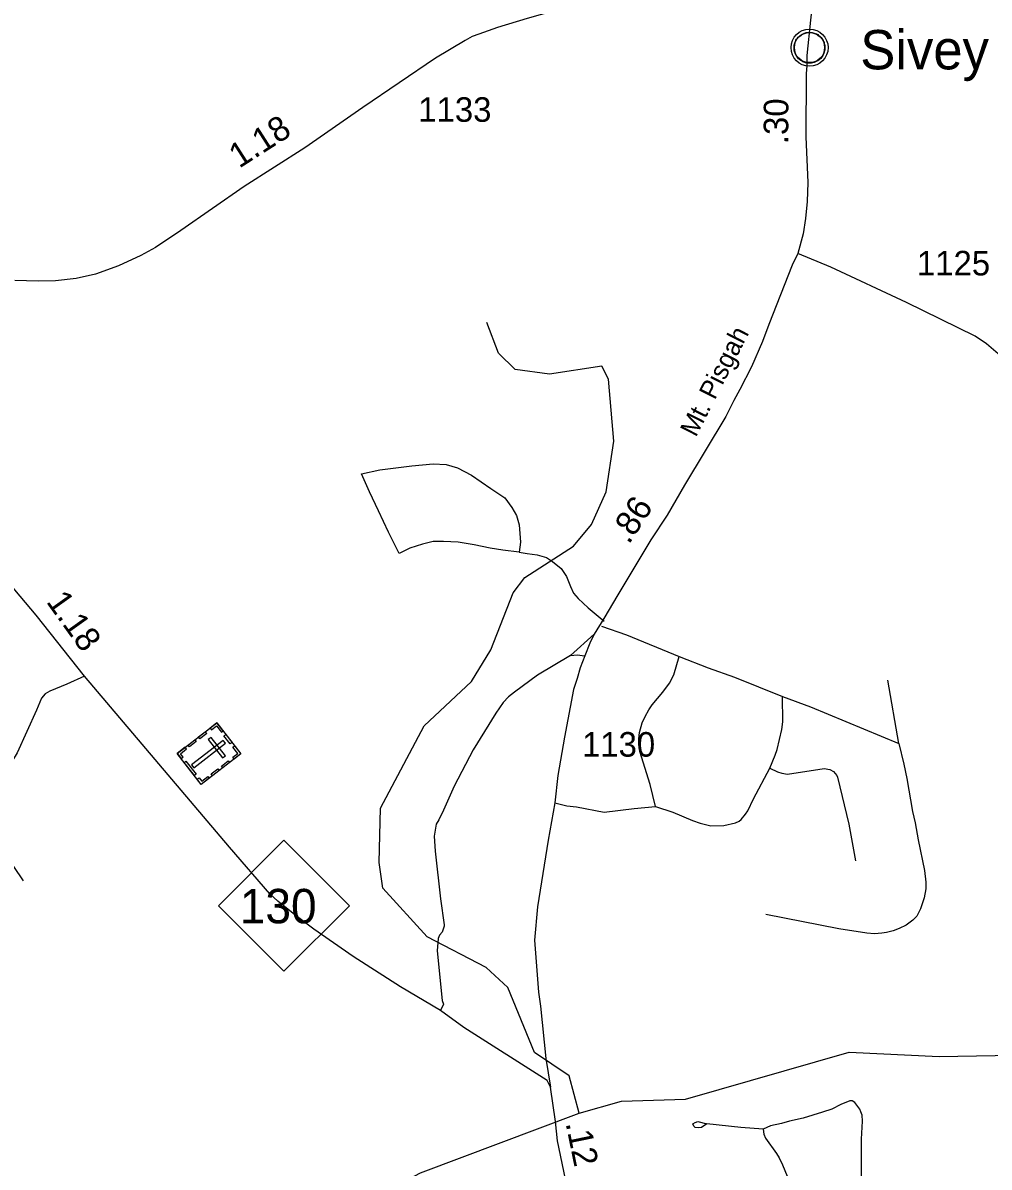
# Model space of a CAD drawing. Extents: x 2104537 to 2336408, y 34176 to 229611.
# Drawn here: x 2206373 to 2211285, y 73572 to 79391 of the extents above; entities that cross this region are included whole.
import ezdxf

# ---------------------------------------------------------------- set-up
doc = ezdxf.new("R2010")
doc.units = 0
for name, color, linetype in [('Exist Civil Demographics Community CELL', 7, 'Continuous'), ('Exist Civil Demographics Community Label', 7, 'Continuous'), ('Exist Cultural Cemetery CELL', 7, 'Continuous'), ('Exist Hydrographic Misc Water Feature', 7, 'Continuous'), ('Exist Road Non-System Type 51', 7, 'Continuous'), ('Exist Road Primary NC Attributed', 7, 'Continuous'), ('Exist Road Primary NC Mileage Hundredths English Label', 7, 'Continuous'), ('Exist Road Primary NC Shield CELL', 7, 'Continuous'), ('Exist Road Primary NC Shield Number Label', 7, 'Continuous'), ('Exist Road Secondary Mileage Hundredths English Label', 7, 'Continuous'), ('Exist Road Secondary Type 51 Attributed', 7, 'Continuous'), ('Exist Road Secondary Type 51 Label', 7, 'Continuous'), ('Exist Road Secondary Type 51 Number Label', 7, 'Continuous')]:
    doc.layers.add(name, color=color, linetype=linetype)

msp = doc.modelspace()

# ---------------------------------------------------------------- linework, layer by layer
at = {"layer": 'Exist Civil Demographics Community CELL'}
msp.add_lwpolyline([(2210294.7, 79277.8), (2210295.7, 79283.4), (2210297.4, 79290), (2210300.3, 79297.2), (2210303.3, 79302.9), (2210306.6, 79308.7), (2210310.4, 79313.8), (2210314.3, 79318.2), (2210318.9, 79322.8), (2210324.5, 79327.4), (2210329.9, 79331), (2210334.8, 79333.9), (2210339.8, 79336.3), (2210345.3, 79338.6), (2210350.9, 79340.5), (2210355.2, 79341.6), (2210360.1, 79342.3), (2210364.2, 79343.1), (2210370.6, 79343.3), (2210375, 79343.2), (2210380.7, 79343), (2210385.6, 79342.2), (2210390.5, 79341.2), (2210395.5, 79339.8), (2210400.7, 79337.9), (2210407.3, 79335), (2210413.6, 79331.5), (2210418.6, 79327.9), (2210423.8, 79323.9), (2210427.1, 79320.8), (2210431.2, 79316.4), (2210435.1, 79311.7), (2210438.2, 79307.1), (2210441.3, 79302.1), (2210443.8, 79296.9), (2210445.8, 79291.9), (2210447.4, 79286.9), (2210448.6, 79282.3), (2210449.7, 79276.3), (2210450.4, 79271.6), (2210450.6, 79265.6), (2210450.4, 79259.8), (2210449.9, 79254.1), (2210448.9, 79248.6), (2210447.3, 79242.5), (2210445.4, 79236.6), (2210443.1, 79231.6), (2210440, 79225.6), (2210436.7, 79220.2), (2210433.2, 79215.5), (2210429, 79210.8), (2210423.7, 79205.8), (2210418.7, 79201.7), (2210413.7, 79198.3), (2210409.3, 79195.8), (2210402.5, 79192.5), (2210395.4, 79189.8), (2210389.4, 79188.4), (2210382.8, 79187.1), (2210378.4, 79186.6), (2210373.9, 79186.3), (2210368.3, 79186.3), (2210364.1, 79186.7), (2210358.4, 79187.5), (2210352.5, 79188.8), (2210347.9, 79190.1), (2210342.7, 79192), (2210338.2, 79193.9), (2210334.2, 79196.2), (2210327.4, 79200.3), (2210321.8, 79204.5), (2210316.9, 79209), (2210312.5, 79213.9), (2210309.3, 79217.8), (2210306.3, 79222), (2210302.2, 79229.1), (2210300.5, 79232.7), (2210298.8, 79236.7), (2210296.2, 79244.9), (2210294.7, 79251.9), (2210294, 79257.1), (2210293.6, 79263.4), (2210293.6, 79268.1), (2210294.1, 79274.6)], close=True, dxfattribs=at)
for centre, radius in [((2210372.3, 79265.4), 94.3), ((2210372, 79265.7), 76.7)]:
    msp.add_circle(centre, radius, dxfattribs=at)
at = {"layer": 'Exist Cultural Cemetery CELL'}
for points in [[(2207359, 75831.6), (2207480.9, 75674.2), (2207279.5, 75518.4), (2207157.7, 75675.8)], [(2207324.8, 75805.1), (2207331.7, 75796.2), (2207357.2, 75815.9), (2207382, 75783.8), (2207390.8, 75790.6), (2207359, 75831.6)], [(2207266.1, 75759.8), (2207300.4, 75786.3), (2207307.3, 75777.3), (2207273.1, 75750.8)], [(2207404.3, 75773.1), (2207436.1, 75732.1), (2207427, 75725.1), (2207395.3, 75766.1)], [(2207177.9, 75649.7), (2207187, 75656.7), (2207173.6, 75674.1), (2207205.5, 75698.8), (2207198.7, 75707.6), (2207157.7, 75675.9)], [(2207212.9, 75718.6), (2207247.2, 75745.1), (2207254.2, 75736.1), (2207219.9, 75709.6)], [(2207402.6, 75727.5), (2207391.1, 75742.3), (2207230.8, 75618.2), (2207242.2, 75603.4)], [(2207330.2, 75757.7), (2207315.4, 75746.3), (2207387.5, 75653.2), (2207402.2, 75664.6)], [(2207446.6, 75647.6), (2207439.7, 75656.6), (2207465.1, 75676.3), (2207440.3, 75708.4), (2207449.1, 75715.2), (2207480.9, 75674.1)], [(2207201.9, 75637.4), (2207253.8, 75570.3), (2207244.8, 75563.3), (2207192.9, 75630.4)], [(2207329.7, 75571.6), (2207363.9, 75598.1), (2207370.9, 75589.1), (2207336.7, 75562.6)], [(2207381.8, 75611.9), (2207416.1, 75638.4), (2207423.1, 75629.4), (2207388.8, 75602.9)], [(2207259.2, 75544.6), (2207268.3, 75551.6), (2207281.8, 75534.2), (2207313.7, 75558.9), (2207320.5, 75550.1), (2207279.5, 75518.4)]]:
    msp.add_lwpolyline(points, close=True, dxfattribs=at)
at = {"layer": 'Exist Hydrographic Misc Water Feature'}
for points in [[(2209201, 73846), (2209149.9, 74037.3), (2208974, 74155.5), (2208837.9, 74486.2), (2208729, 74586.7), (2208429, 74743.4), (2208202, 74990.6), (2208183.9, 75122.1), (2208190.9, 75397.6), (2208413, 75816.5), (2208652.9, 76041.5), (2208751.9, 76203.7), (2208865.9, 76493.4), (2208924, 76571), (2209172.9, 76730.3), (2209264, 76840.1), (2209338, 77006), (2209378, 77264.4), (2209349.9, 77579.9), (2209316.9, 77646.1), (2209049.9, 77605.3), (2208875, 77628.4), (2208790.9, 77712.1), (2208731.8, 77867.4)], [(2209201, 73846), (2209416.9, 73907.4), (2209741.9, 73917.6), (2210574, 74157.5), (2211031.9, 74135.5), (2212357, 74159.2), (2212581.1, 74236.8), (2212772, 74354.6), (2213053.1, 74657.5), (2213193, 74848.4), (2213348, 75360.5), (2213422, 75460.7)], [(2205719.8, 71275.4), (2205843.9, 71417.4), (2206263.8, 72026), (2206496, 72270.9), (2206860.9, 72513.2), (2207050.8, 72749), (2207522.9, 73077.9), (2208394.9, 73543.3), (2209201, 73846)]]:
    msp.add_lwpolyline(points, dxfattribs=at)
at = {"layer": 'Exist Road Non-System Type 51'}
for p, q in [((2209278.1, 76282.1), (2209157.6, 76173.5)), ((2210826.4, 75727.3), (2210770.3, 76049.2))]:
    msp.add_line(p, q, dxfattribs=at)
for points in [[(2208896.4, 76700.1), (2208812.2, 76710.2), (2208748.1, 76720.3), (2208667.2, 76737.2), (2208586.2, 76750.7), (2208512.1, 76754.1), (2208458.1, 76754.1), (2208404.2, 76740.6), (2208340.1, 76720.3), (2208286.2, 76693.4), (2208232.2, 76801.3), (2208181.6, 76909.2), (2208134.4, 77007.1), (2208094, 77098.1), (2208188.4, 77118.4), (2208350.2, 77138.6), (2208458.1, 77148.7), (2208525.6, 77145.4), (2208582.9, 77128.5), (2208653.7, 77091.4), (2208751.5, 77023.9), (2208822.3, 76976.7), (2208859.4, 76926.1), (2208883, 76885.6), (2208896.4, 76838.4), (2208903.2, 76750.7), (2208896.4, 76700.1)], [(2208896.4, 76700.1), (2208936.9, 76693.4), (2208987.5, 76686.6), (2209034.7, 76673.1), (2209065, 76652.9), (2209108.9, 76615.8), (2209135.8, 76575.3), (2209156.1, 76524.7), (2209172.9, 76491), (2209196.5, 76464), (2209247.1, 76416.8), (2209328.4, 76349)], [(2209314, 76324), (2209442.1, 76279.9), (2209710, 76169.7)], [(2209157.6, 76173.5), (2208988.7, 76073.4), (2208871.5, 75987.8), (2208842.2, 75963.4), (2208814.4, 75935), (2208777.3, 75880.6), (2208661.5, 75695.2), (2208566.1, 75510.1), (2208511.5, 75387.1), (2208488.3, 75339), (2208474.4, 75316.6), (2208463.4, 75255.5), (2208468.1, 75178.6), (2208495.6, 74937.3), (2208514.1, 74804.7), (2208513.9, 74797.5), (2208503.8, 74767.2), (2208490.1, 74751.1), (2208484.2, 74735.1), (2208479.1, 74672.9), (2208504.3, 74419.1), (2208510.6, 74401.3), (2208495.2, 74369.1)], [(2209157.6, 76173.5), (2209191.5, 76178.1), (2209230.1, 76172.1)], [(2209589.9, 75406), (2209561.9, 75518.1), (2209510, 75686.1), (2209504.2, 75722), (2209504.1, 75750.2), (2209508, 75781.9), (2209522, 75831.8), (2209536.1, 75863.7), (2209554.8, 75897.2), (2209572, 75924), (2209626.1, 75988), (2209660.1, 76033.9), (2209681.6, 76076.5), (2209710, 76169.7)], [(2209710, 76169.7), (2209856.2, 76111.8), (2209990.4, 76063.6), (2210234.2, 75965.7)], [(2206686.2, 76069.6), (2206596.8, 76028.3), (2206509.2, 75993.3), (2206485.3, 75979), (2206467.5, 75956.7), (2206442.3, 75896.5), (2206343, 75679.2), (2206282.3, 75578.4), (2206251.3, 75514), (2206228.1, 75453.8), (2206207.4, 75365.6), (2206186, 75297.1), (2206186.5, 75285), (2206199.7, 75272.9), (2206242.9, 75250.1), (2206262.3, 75235.6), (2206275.6, 75194.3), (2206300.2, 75144.6), (2206325, 75100.9), (2206373.8, 75027.7)], [(2210170.1, 75601.5), (2210198.3, 75667.6), (2210207.7, 75696.2), (2210232, 75797.5), (2210236.4, 75837.4), (2210234.2, 75965.7)], [(2210234.2, 75965.7), (2210376.3, 75913.5), (2210826.4, 75727.3)], [(2210826.4, 75727.3), (2210852.2, 75621.2), (2210866.3, 75549.4), (2210896.2, 75381.1), (2210910.1, 75323.1), (2210924.2, 75237.2), (2210956, 75081.4), (2210964, 75021.3), (2210964, 74987.1), (2210955.3, 74941.7), (2210936.8, 74885.6), (2210918.1, 74849.2), (2210898, 74828), (2210864, 74803.4), (2210827.9, 74785.4), (2210797.8, 74773.5), (2210763.9, 74765.3), (2210739.9, 74761.2), (2210702.1, 74759.3), (2210663.1, 74762), (2210521.8, 74783.4), (2210149.9, 74857.5)], [(2209589.9, 75406), (2209678, 75378.1), (2209776.5, 75334.2), (2209816.6, 75320.6), (2209870.2, 75307.8), (2209935.8, 75309.8), (2209996.1, 75323.7), (2210014, 75331.6), (2210025, 75340.5), (2210047.2, 75366.7), (2210058, 75383.5), (2210088.1, 75445.6), (2210170.1, 75601.5)], [(2210170.1, 75601.5), (2210210.1, 75581.7), (2210230.7, 75575.7), (2210260.4, 75571.2), (2210447.3, 75598.8), (2210476.1, 75593.6), (2210494.2, 75583.4), (2210510.9, 75563.1), (2210514.4, 75555.5), (2210572.1, 75315.5), (2210605.9, 75129.5)], [(2209077.8, 75424.4), (2209137.9, 75410.1), (2209188, 75403.9), (2209328.6, 75377.6), (2209480.2, 75396), (2209589.9, 75406)], [(2210359.5, 73203.6), (2210473.6, 73255.5), (2210592.3, 73302.4), (2210605.6, 73311.4), (2210613.7, 73321.7), (2210625.5, 73353.6), (2210632.1, 73391.6), (2210635.6, 73521.4), (2210635.7, 73713.7), (2210641.7, 73805.7), (2210639, 73836.3), (2210633.8, 73853.5), (2210627.8, 73867.3), (2210601.9, 73901.6), (2210589.6, 73909.7), (2210577.8, 73909.6), (2210531.8, 73891.5), (2210485.8, 73867.5), (2210437.9, 73851.7), (2210339.5, 73821.7), (2210269.7, 73805.7), (2210229.8, 73793.7), (2210173.8, 73781.9), (2210135.7, 73765.6)], [(2209849.8, 73792.1), (2209823.6, 73773.9), (2209806.8, 73772), (2209791.4, 73773.9), (2209783.6, 73780), (2209779.6, 73792.2), (2209790.3, 73799.8), (2209804.8, 73803.8), (2209849.8, 73792.1)], [(2210135.7, 73765.6), (2210023.7, 73774), (2209849.8, 73792.1)], [(2210135.7, 73765.6), (2210140.1, 73739.9), (2210147.6, 73719.8), (2210203.5, 73641.9), (2210217.9, 73619.7), (2210235.6, 73583.9), (2210258.1, 73527), (2210271.6, 73459.9)]]:
    msp.add_lwpolyline(points, dxfattribs=at)
at = {"layer": 'Exist Road Primary NC Attributed'}
for points in [[(2209055.5, 73978.4), (2209037.8, 74012.2), (2208614.2, 74282.8), (2208495.2, 74369.1), (2208293.4, 74488.5), (2208051.3, 74643.4), (2207851.6, 74782.7), (2207754.6, 74855.5), (2207669.3, 74924.4), (2207629, 74961.9), (2207423.6, 75199.1), (2206686.2, 76069.6), (2206439.8, 76378.5), (2206015.2, 76882.7), (2205901.3, 77001.4), (2205643.9, 77280), (2205398.3, 77538.9), (2205284.5, 77661.5), (2204864.8, 78097.8), (2204647.8, 78329)], [(2209189.7, 73341.3), (2209169.8, 73395.1), (2209131.4, 73510.3), (2209091.3, 73706.4), (2209081.4, 73804.6), (2209055.5, 73978.4)]]:
    msp.add_lwpolyline(points, dxfattribs=at)
at = {"layer": 'Exist Road Primary NC Shield CELL'}
msp.add_lwpolyline([(2207366.6, 74901.8), (2207699.6, 75234.8), (2208032.6, 74901.8), (2207699.6, 74568.8)], close=True, dxfattribs=at)
at = {"layer": 'Exist Road Secondary Type 51 Attributed'}
for points in [[(2210430.8, 79818.9), (2210321.5, 79795.2), (2210072.3, 79728), (2209671.2, 79621.9), (2208936.6, 79413.3), (2208786.4, 79367.3), (2208691, 79333.7), (2208657.4, 79321.4), (2208622, 79301.9), (2208469.8, 79211.6), (2208101.6, 78960.7), (2207806.9, 78755.9), (2207498.4, 78558.4), (2207176.4, 78335.7), (2207046.6, 78248.8), (2206972, 78208.1), (2206859.1, 78156.1), (2206741.6, 78113.2), (2206644.4, 78090.6), (2206538.3, 78079.3), (2206450.2, 78077), (2206332.7, 78081.5)], [(2210430.8, 79818.9), (2210401.4, 79613.1), (2210376.6, 79404.5), (2210359.1, 79225), (2210359.1, 79175.2), (2210355.4, 79132.2), (2210353.7, 78812.2), (2210364.3, 78578.8), (2210360.7, 78483.4), (2210351.9, 78396.7), (2210339.5, 78318.9), (2210312.8, 78219.1)], [(2210312.8, 78219.1), (2210284.7, 78159.2), (2210164.8, 77857.4), (2210132.9, 77771.4), (2210076.6, 77641.3), (2210018.6, 77527.6), (2209986.7, 77471.4), (2209946.8, 77389.5), (2209736.6, 77039.6), (2209648.4, 76887.8), (2209566.2, 76761.7), (2209397.9, 76482.1), (2209325.6, 76362.4), (2209278.1, 76282.1), (2209255.6, 76236.6), (2209230.1, 76172.1), (2209205.9, 76112.2), (2209190.6, 76056.6), (2209171.6, 76001.3), (2209126.8, 75758.9), (2209092.9, 75564.5), (2209077.8, 75424.4), (2209044, 75234.5), (2208989.9, 74896.3), (2208973.5, 74725.7), (2208993.7, 74462.5), (2209003.8, 74390.4), (2209031.5, 74124.5), (2209055.5, 73978.4)], [(2211892.7, 77065.6), (2211838.1, 77112.2), (2211770.9, 77177.6), (2211687.9, 77278.3), (2211530.6, 77479.9), (2211385.7, 77651.4), (2211330.9, 77707.9), (2211272.6, 77759.2), (2211214.8, 77798.8), (2210864.7, 77968.9), (2210480.7, 78149.2), (2210312.8, 78219.1)]]:
    msp.add_lwpolyline(points, dxfattribs=at)

# ---------------------------------------------------------------- texts
at = {"layer": 'Exist Civil Demographics Community Label'}
msp.add_text('Sivey Town', height=200, dxfattribs=at).set_placement((2210630.1, 79154.9))
at = {"layer": 'Exist Road Primary NC Mileage Hundredths English Label'}
for s, rotation, p in [('1.18', 305.5885, (2206488.5, 76447.6)), ('.12', 281.54807, (2209131.7, 73795.6))]:
    msp.add_text(s, height=125, rotation=rotation, dxfattribs=at).set_placement(p)
at = {"layer": 'Exist Road Primary NC Shield Number Label'}
msp.add_text('130', height=175, dxfattribs=at).set_placement((2207475.7, 74812.1))
at = {"layer": 'Exist Road Secondary Mileage Hundredths English Label'}
for s, rotation, p in [('.30', 89.69783, (2210263.6, 78774.4)), ('1.18', 32.6276, (2207472.4, 78649.1)), ('.86', 56.90219, (2209453.6, 76735.2))]:
    msp.add_text(s, height=125, rotation=rotation, dxfattribs=at).set_placement(p)
at = {"layer": 'Exist Road Secondary Type 51 Label'}
msp.add_text('Mt. Pisgah', height=95, rotation=62.98836, dxfattribs=at).set_placement((2209794.3, 77281))
at = {"layer": 'Exist Road Secondary Type 51 Number Label'}
for s, p in [('1133', (2208383.1, 78888.1)), ('1125', (2210918.5, 78106.9)), ('1130', (2209215.5, 75659.6))]:
    msp.add_text(s, height=125, dxfattribs=at).set_placement(p)

doc.saveas('drawing.dxf')
